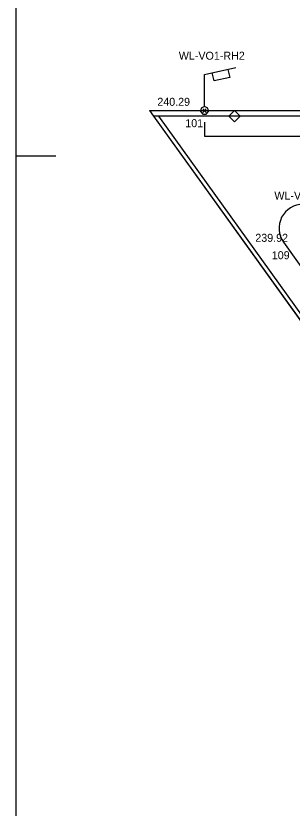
# Model space of a CAD drawing. Extents: x -264222 to -263592, y -1242345 to -1242048.
# Drawn here: x -264221.9 to -264187.4, y -1242277.9 to -1242179 of the extents above; entities that cross this region are included whole.
import ezdxf

# ---------------------------------------------------------------- set-up
doc = ezdxf.new("R2010")
doc.units = 0
for name, color, linetype in [('BOD_CISLO', 7, 'Continuous'), ('BOD_SYMBOL', 7, 'Continuous'), ('BOD_VYSKA', 7, 'Continuous'), ('KFA_2D_SITUACIA_DSP', 7, 'Continuous'), ('KFA_SO_62-1_VO_LAMPY_MERANE', 7, 'Continuous'), ('KFA_SO_62-1_VO_POPIS_LAMP_PROJEKT', 7, 'Continuous'), ('KFA_SO_62-1_VO_TRASA_KABLOV_PROJEKT', 7, 'Continuous'), ('RAM_NA_TLAC_1-500', 7, 'Continuous')]:
    doc.layers.add(name, color=color, linetype=linetype)

msp = doc.modelspace()

# ---------------------------------------------------------------- linework, layer by layer
at = {"layer": 'BOD_SYMBOL'}
for p, q in [((-264198.535, -1242191.005), (-264198.093, -1242190.563)), ((-264198.093, -1242191.005), (-264198.535, -1242190.563))]:
    msp.add_line(p, q, dxfattribs=at)
at = {"layer": 'KFA_2D_SITUACIA_DSP'}
for p, q in [((-264205.202, -1242190.775), (-264179.193, -1242190.775)), ((-264205.202, -1242190.775), (-264204.694, -1242191.482)), ((-264178.679, -1242191.482), (-264204.694, -1242191.482)), ((-264204.694, -1242191.482), (-264115.871, -1242314.982)), ((-264179.568, -1242191.482), (-264204.078, -1242191.482)), ((-264204.078, -1242191.482), (-264119.75, -1242308.732)), ((-264188.438, -1242207.234), (-264185.561, -1242211.234))]:
    msp.add_line(p, q, dxfattribs=at)
for points in [[(-264204.694, -1242191.482), (-264137.78, -1242284.52), (-264125.581, -1242301.482)], [(-264193.861, -1242191.482), (-264193.861, -1242191.482), (-264194.568, -1242192.189), (-264195.275, -1242191.482)]]:
    msp.add_lwpolyline(points, dxfattribs=at)
msp.add_lwpolyline([(-264194.568, -1242190.775), (-264193.861, -1242191.482), (-264194.568, -1242192.189), (-264195.275, -1242191.482)], close=True, dxfattribs=at)
msp.add_arc((-264186.002, -1242205.482), 3, 90, 215.72401, dxfattribs=at)
at = {"layer": 'KFA_SO_62-1_VO_LAMPY_MERANE'}
for p, q in [((-264198.364, -1242190.784), (-264198.264, -1242190.784)), ((-264198.314, -1242190.784), (-264198.314, -1242190.784))]:
    msp.add_line(p, q, dxfattribs=at)
for points in [[(-264198.314, -1242190.284), (-264198.714, -1242190.484), (-264198.814, -1242190.884), (-264198.514, -1242191.234), (-264198.114, -1242191.234), (-264197.814, -1242190.884), (-264197.914, -1242190.484), (-264198.314, -1242190.284), (-264198.314, -1242186.284), (-264194.414, -1242185.384)], [(-264195.414, -1242185.634), (-264195.164, -1242186.634), (-264197.114, -1242187.084), (-264197.364, -1242186.084)]]:
    msp.add_lwpolyline(points, dxfattribs=at)
at = {"layer": 'KFA_SO_62-1_VO_TRASA_KABLOV_PROJEKT'}
for p, q in [((-264198.313, -1242192.232), (-264198.313, -1242193.982)), ((-264198.313, -1242193.982), (-264180.79, -1242193.982))]:
    msp.add_line(p, q, dxfattribs=at)
at = {"layer": 'RAM_NA_TLAC_1-500'}
msp.add_line((-264221.898, -1242196.438), (-264216.898, -1242196.438), dxfattribs=at)
msp.add_lwpolyline([(-264221.898, -1242344.938), (-263591.898, -1242344.938), (-263591.898, -1242047.938), (-264221.898, -1242047.938)], close=True, dxfattribs=at)

# ---------------------------------------------------------------- texts
at = {"layer": 'BOD_CISLO'}
for s, p in [('101', (-264200.721, -1242192.858)), ('109', (-264189.906, -1242209.346))]:
    msp.add_text(s, height=1, dxfattribs=at).set_placement(p)
at = {"layer": 'BOD_VYSKA'}
for s, p in [('240.29', (-264204.213, -1242190.186)), ('239.92', (-264191.966, -1242207.171))]:
    msp.add_text(s, height=1, dxfattribs=at).set_placement(p)
at = {"layer": 'KFA_SO_62-1_VO_POPIS_LAMP_PROJEKT'}
for p in [(-264201.53, -1242184.43), (-264189.584, -1242201.901)]:
    msp.add_text('WL-VO1-RH2', height=1, dxfattribs=at).set_placement(p)

doc.saveas('drawing.dxf')
